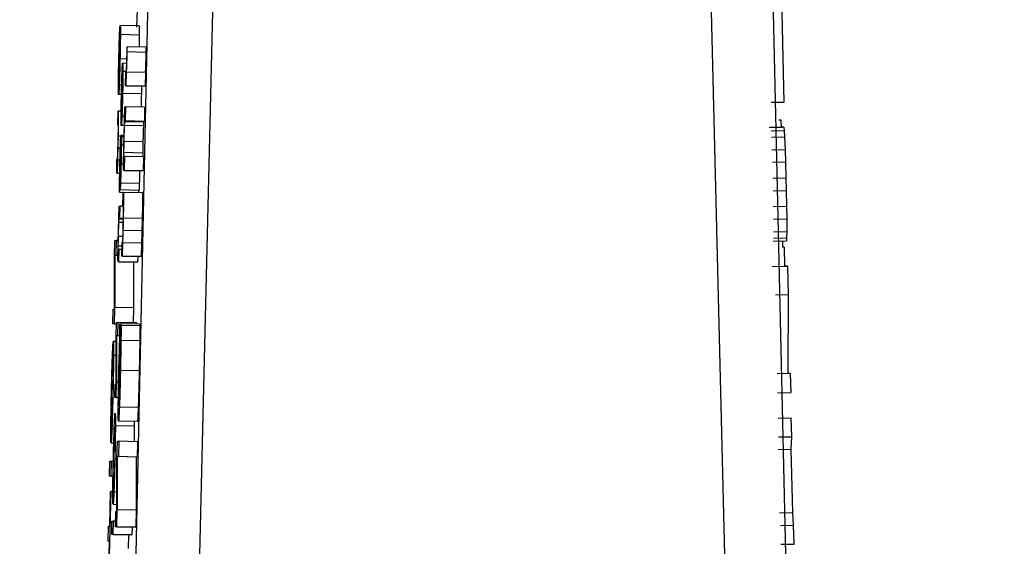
# Model space of a CAD drawing. Header units: inches. Extents: x 170 to 288, y 234 to 248.
# Tile 329 of 480: x 234.8067 to 234.841, y 243.8496 to 243.868. Entities that reach past the tile are written whole.
import ezdxf

# ---------------------------------------------------------------- set-up
doc = ezdxf.new("R2010")
doc.units = ezdxf.units.IN
doc.header["$LTSCALE"] = 0.25
doc.header["$MEASUREMENT"] = 0
doc.layers.add('ANNOTATIONS', color=1, linetype='Continuous')
doc.layers.add('STANDARD Z GUIDE MOTOR LH', color=7, linetype='Continuous')
doc.styles.add('ARIAL', font='arial.ttf', dxfattribs={"height": 0.09375})
doc.dimstyles.new('STANDARD$0', dxfattribs={"dimtxt": 0.09375, "dimasz": 0.09375, "dimexe": 0.03125, "dimexo": 0.046875, "dimgap": 0.09, "dimtad": 0, "dimtih": 1, "dimtoh": 1, "dimdec": 4, "dimzin": 0, "dimdsep": 46, "dimtxsty": 'ARIAL', "dimcen": 0.09, "dimadec": 0, "dimazin": 0, "dimtfac": 1, "dimtdec": 4, "dimtofl": 0, "dimtmove": 0, "dimatfit": 1, "dimfxl": 1, "dimtolj": 1, "dimtzin": 0, "dimarcsym": 0})

# ---------------------------------------------------------------- blocks, each defined once
blk = doc.blocks.new('*D51')
at = {"layer": 'ANNOTATIONS', "color": 0, "lineweight": -2, "transparency": 16777216}
for p, q in [((234.124623, 244.143778), (235.83956, 244.143778)), ((235.80831, 244.050028), (235.80831, 242.280117)), ((235.80831, 240.233194), (235.80831, 242.003105)), ((234.530873, 240.139444), (235.83956, 240.139444))]:
    blk.add_line(p, q, dxfattribs=at)
at = {"layer": 'ANNOTATIONS', "color": 0, "transparency": 16777216}
for points in [[(235.792685, 244.050028), (235.823935, 244.050028), (235.80831, 244.143778)], [(235.792685, 240.233194), (235.823935, 240.233194), (235.80831, 240.139444)]]:
    blk.add_solid(points, dxfattribs=at)
at = {"layer": 'defpoints', "color": 0, "transparency": 16777216}
for p in [(234.077748, 244.143778), (235.80831, 244.143778), (234.483998, 240.139444)]:
    blk.add_point(p, dxfattribs=at)
at = {"layer": 'ANNOTATIONS', "color": 0, "transparency": 16777216, "insert": (235.80831, 242.141611), "char_height": 0.09375, "attachment_point": 5, "style": 'ARIAL'}
blk.add_mtext('\\A1;OPENING HEIGHT', dxfattribs=at)

msp = doc.modelspace()

# ---------------------------------------------------------------- linework, layer by layer
at = {"layer": 'STANDARD Z GUIDE MOTOR LH'}
for p, q in [((234.810313, 243.829103), (234.812678, 243.937195)), ((234.815066, 243.937238), (234.812482, 243.829118)), ((234.8318, 243.829117), (234.829145, 243.937237)), ((234.831434, 243.937195), (234.833874, 243.829103)), ((234.833371, 243.86514), (234.833283, 243.869107)), ((234.810787, 243.868382), (234.810773, 243.867751)), ((234.810154, 243.865879), (234.810197, 243.867799)), ((234.810192, 243.867764), (234.810181, 243.867285)), ((234.810196, 243.867764), (234.810192, 243.867764)), ((234.810857, 243.867795), (234.810201, 243.867809)), ((234.810863, 243.867477), (234.810207, 243.867492)), ((234.81016, 243.865899), (234.810192, 243.86733)), ((234.81018, 243.867064), (234.810171, 243.867064)), ((234.810185, 243.867285), (234.810181, 243.867285)), ((234.810446, 243.86707), (234.810439, 243.86707)), ((234.811101, 243.867055), (234.810446, 243.86707)), ((234.810176, 243.866857), (234.810165, 243.866857)), ((234.811098, 243.866874), (234.810442, 243.866888)), ((234.81017, 243.866604), (234.810159, 243.866604)), ((234.810428, 243.866637), (234.810193, 243.866642)), ((234.810247, 243.864755), (234.810285, 243.866483)), ((234.810281, 243.866451), (234.810271, 243.866021)), ((234.810285, 243.866451), (234.810281, 243.866451)), ((234.810424, 243.866489), (234.81029, 243.866492)), ((234.810157, 243.866011), (234.81015, 243.866011)), ((234.810163, 243.866262), (234.810152, 243.866262)), ((234.810253, 243.864773), (234.810282, 243.866061)), ((234.810275, 243.86602), (234.810271, 243.866021)), ((234.810408, 243.866204), (234.810296, 243.866206)), ((234.810388, 243.866201), (234.810377, 243.86571)), ((234.810408, 243.866201), (234.810388, 243.866201)), ((234.810414, 243.86571), (234.810425, 243.86618)), ((234.810425, 243.86618), (234.810419, 243.86618)), ((234.811081, 243.866166), (234.810425, 243.86618)), ((234.811081, 243.866166), (234.81107, 243.865695)), ((234.810253, 243.865744), (234.810168, 243.865746)), ((234.810267, 243.865635), (234.810256, 243.865635)), ((234.810271, 243.865821), (234.810262, 243.865821)), ((234.810414, 243.86571), (234.810377, 243.86571)), ((234.811033, 243.865695), (234.810377, 243.86571)), ((234.810414, 243.86571), (234.81107, 243.865695)), ((234.81107, 243.865695), (234.811033, 243.865695)), ((234.810244, 243.865398), (234.810146, 243.8654)), ((234.810262, 243.865407), (234.81025, 243.865408)), ((234.81094, 243.865427), (234.810284, 243.865441)), ((234.810255, 243.865099), (234.810244, 243.8651)), ((234.81035, 243.864516), (234.81036, 243.864971)), ((234.81036, 243.864971), (234.810398, 243.864971)), ((234.810387, 243.86448), (234.810398, 243.864971)), ((234.811054, 243.864957), (234.810398, 243.864971)), ((234.811054, 243.864957), (234.811043, 243.864466)), ((234.832912, 243.86513), (234.833371, 243.86514)), ((234.810114, 243.864819), (234.810104, 243.86434)), ((234.810139, 243.864819), (234.810114, 243.864819)), ((234.810234, 243.864817), (234.810139, 243.864819)), ((234.81025, 243.864873), (234.810243, 243.864874)), ((234.810353, 243.864633), (234.810261, 243.864635)), ((234.810104, 243.86434), (234.810127, 243.86434)), ((234.810348, 243.864321), (234.81024, 243.864324)), ((234.810356, 243.864516), (234.81035, 243.864516)), ((234.811011, 243.864307), (234.810355, 243.864322)), ((234.811018, 243.864435), (234.810362, 243.86445)), ((234.810368, 243.86448), (234.810387, 243.86448)), ((234.811024, 243.864466), (234.810368, 243.86448)), ((234.811043, 243.864466), (234.810387, 243.86448)), ((234.811043, 243.864466), (234.811024, 243.864466)), ((234.832841, 243.864249), (234.833301, 243.864259)), ((234.83336, 243.864259), (234.832901, 243.864249)), ((234.833268, 243.86451), (234.833178, 243.86451)), ((234.833274, 243.864258), (234.833268, 243.86451)), ((234.83336, 243.864259), (234.833301, 243.864259)), ((234.83336, 243.864259), (234.833372, 243.864149)), ((234.810222, 243.863946), (234.810133, 243.863948)), ((234.810338, 243.863969), (234.810225, 243.863971)), ((234.810337, 243.863937), (234.810227, 243.86394)), ((234.832913, 243.864138), (234.833372, 243.864149)), ((234.832925, 243.863918), (234.833384, 243.863928)), ((234.833372, 243.864149), (234.833384, 243.863928)), ((234.833384, 243.863928), (234.833402, 243.863488)), ((234.810234, 243.863735), (234.810227, 243.863735)), ((234.810229, 243.86348), (234.810238, 243.863911)), ((234.810238, 243.863911), (234.81024, 243.863911)), ((234.810336, 243.863908), (234.81024, 243.863911)), ((234.81033, 243.863639), (234.810241, 243.863641)), ((234.810994, 243.86375), (234.810338, 243.863765)), ((234.810205, 243.863528), (234.810122, 243.86353)), ((234.810988, 243.863361), (234.810332, 243.863376)), ((234.81036, 243.863243), (234.810335, 243.863243)), ((234.810349, 243.862752), (234.81036, 243.863243)), ((234.811016, 243.863228), (234.81036, 243.863243)), ((234.811016, 243.863228), (234.811005, 243.862738)), ((234.832943, 243.863477), (234.833402, 243.863488)), ((234.833402, 243.863488), (234.833415, 243.863047)), ((234.810077, 243.863133), (234.810066, 243.862654)), ((234.8101, 243.863133), (234.810077, 243.863133)), ((234.810103, 243.862654), (234.810113, 243.863108)), ((234.810113, 243.863108), (234.810109, 243.863108)), ((234.810194, 243.863106), (234.810113, 243.863108)), ((234.810208, 243.863013), (234.810197, 243.863013)), ((234.810202, 243.862703), (234.810211, 243.863172)), ((234.810219, 243.863217), (234.810213, 243.862898)), ((234.810319, 243.86297), (234.810229, 243.862972)), ((234.832956, 243.863037), (234.833415, 243.863047)), ((234.833415, 243.863047), (234.83343, 243.862496)), ((234.810103, 243.862654), (234.810066, 243.862654)), ((234.810184, 243.862651), (234.810066, 243.862654)), ((234.810103, 243.862654), (234.810184, 243.862652)), ((234.810349, 243.862752), (234.810324, 243.862752)), ((234.81098, 243.862738), (234.810324, 243.862752)), ((234.810349, 243.862752), (234.811005, 243.862738)), ((234.811005, 243.862738), (234.81098, 243.862738)), ((234.810191, 243.862429), (234.810182, 243.861998)), ((234.810207, 243.862512), (234.810208, 243.862503)), ((234.810867, 243.862297), (234.810211, 243.862312)), ((234.83297, 243.862486), (234.83343, 243.862496)), ((234.83343, 243.862496), (234.833439, 243.862055)), ((234.810182, 243.861998), (234.810838, 243.861984)), ((234.810854, 243.862058), (234.810198, 243.862072)), ((234.810294, 243.86198), (234.810283, 243.861489)), ((234.810319, 243.86198), (234.810294, 243.86198)), ((234.810975, 243.861966), (234.810319, 243.86198)), ((234.810839, 243.862058), (234.810838, 243.861984)), ((234.83298, 243.862045), (234.833439, 243.862055)), ((234.833439, 243.862055), (234.83345, 243.861504)), ((234.81015, 243.861109), (234.810159, 243.861509)), ((234.810159, 243.861509), (234.810196, 243.861509)), ((234.810186, 243.861078), (234.810196, 243.861509)), ((234.810283, 243.861507), (234.810196, 243.861509)), ((234.810283, 243.861489), (234.810307, 243.861489)), ((234.83299, 243.861494), (234.83345, 243.861504)), ((234.83345, 243.861504), (234.833456, 243.861064)), ((234.810156, 243.861109), (234.81015, 243.861109)), ((234.810304, 243.860935), (234.810155, 243.860939)), ((234.810306, 243.861048), (234.810161, 243.861051)), ((234.810167, 243.861078), (234.810186, 243.861078)), ((234.810307, 243.861075), (234.810167, 243.861078)), ((234.810307, 243.861075), (234.810186, 243.861078)), ((234.810969, 243.861074), (234.810313, 243.861088)), ((234.832996, 243.861053), (234.833456, 243.861064)), ((234.833456, 243.861064), (234.833458, 243.860623)), ((234.810958, 243.860645), (234.810302, 243.860659)), ((234.832999, 243.860613), (234.833458, 243.860623)), ((234.833458, 243.860623), (234.833455, 243.860403)), ((234.810001, 243.859729), (234.810014, 243.860305)), ((234.810014, 243.860305), (234.810064, 243.860305)), ((234.810064, 243.860305), (234.810053, 243.859784)), ((234.810131, 243.860303), (234.810064, 243.860305)), ((234.810289, 243.860446), (234.81014, 243.860449)), ((234.810255, 243.860252), (234.810245, 243.859761)), ((234.810279, 243.860252), (234.810255, 243.860252)), ((234.810282, 243.859761), (234.810293, 243.860227)), ((234.810293, 243.860227), (234.810288, 243.860227)), ((234.810948, 243.860212), (234.810293, 243.860227)), ((234.810948, 243.860212), (234.810938, 243.859747)), ((234.832989, 243.860282), (234.833448, 243.860292)), ((234.832996, 243.860392), (234.833455, 243.860403)), ((234.833324, 243.860072), (234.83332, 243.860289)), ((234.833455, 243.860403), (234.833448, 243.860292)), ((234.810252, 243.860106), (234.810134, 243.860108)), ((234.810162, 243.859992), (234.810138, 243.859992)), ((234.810152, 243.859561), (234.810162, 243.859992)), ((234.81025, 243.85999), (234.810162, 243.859992)), ((234.833367, 243.860072), (234.833324, 243.860072)), ((234.833367, 243.860072), (234.833381, 243.85941)), ((234.810001, 243.857915), (234.810001, 243.859729)), ((234.810013, 243.859783), (234.810012, 243.85797)), ((234.810053, 243.859784), (234.810013, 243.859783)), ((234.810122, 243.859781), (234.810013, 243.859783)), ((234.810123, 243.859782), (234.810053, 243.859784)), ((234.810152, 243.859561), (234.810128, 243.859561)), ((234.810784, 243.859546), (234.810128, 243.859561)), ((234.810152, 243.859561), (234.810808, 243.859546)), ((234.810282, 243.859761), (234.810245, 243.859761)), ((234.810901, 243.859747), (234.810245, 243.859761)), ((234.810282, 243.859761), (234.810938, 243.859747)), ((234.810669, 243.859549), (234.810668, 243.857956)), ((234.810808, 243.859546), (234.810784, 243.859546)), ((234.810813, 243.859749), (234.810808, 243.859546)), ((234.810938, 243.859747), (234.810901, 243.859747)), ((234.832949, 243.859401), (234.833408, 243.859411)), ((234.833039, 243.859401), (234.833498, 243.859411)), ((234.833498, 243.859411), (234.833408, 243.859411)), ((234.83352, 243.858419), (234.833498, 243.859411)), ((234.833061, 243.858409), (234.83352, 243.858419)), ((234.833503, 243.855665), (234.83352, 243.858419)), ((234.809949, 243.857394), (234.809961, 243.857915)), ((234.809961, 243.857915), (234.810001, 243.857915)), ((234.81, 243.857394), (234.810012, 243.85797)), ((234.810668, 243.857956), (234.810012, 243.85797)), ((234.810668, 243.857956), (234.810657, 243.857437)), ((234.81, 243.857394), (234.809949, 243.857394)), ((234.810067, 243.857392), (234.809949, 243.857394)), ((234.81, 243.857394), (234.810067, 243.857393)), ((234.810057, 243.85693), (234.810069, 243.857448)), ((234.810069, 243.857448), (234.810119, 243.857449)), ((234.810119, 243.857449), (234.810108, 243.856979)), ((234.810775, 243.857434), (234.810119, 243.857449)), ((234.81022, 243.857399), (234.810183, 243.855745)), ((234.810185, 243.857067), (234.810192, 243.857399)), ((234.810192, 243.857399), (234.81022, 243.857399)), ((234.810876, 243.857385), (234.81022, 243.857399)), ((234.810775, 243.857434), (234.810774, 243.857387)), ((234.810876, 243.857385), (234.810875, 243.857341)), ((234.810188, 243.856944), (234.810185, 243.857067)), ((234.810227, 243.857356), (234.810215, 243.856822)), ((234.810227, 243.857356), (234.810882, 243.857341)), ((234.810057, 243.856779), (234.809961, 243.856781)), ((234.810061, 243.855298), (234.810057, 243.85693)), ((234.810069, 243.856979), (234.810072, 243.855348)), ((234.810108, 243.856979), (234.810069, 243.856979)), ((234.810187, 243.856977), (234.810069, 243.856979)), ((234.810187, 243.856978), (234.810108, 243.856979)), ((234.810177, 243.855745), (234.810203, 243.856926)), ((234.810883, 243.856806), (234.810227, 243.856821)), ((234.810195, 243.856589), (234.810184, 243.856589)), ((234.810059, 243.856297), (234.80997, 243.856299)), ((234.810178, 243.855788), (234.810162, 243.855789)), ((234.810183, 243.855745), (234.810177, 243.855745)), ((234.810864, 243.855756), (234.810209, 243.855771)), ((234.810061, 243.854829), (234.810072, 243.855348)), ((234.810192, 243.855345), (234.810072, 243.855348)), ((234.833581, 243.855665), (234.833122, 243.855655)), ((234.833581, 243.855665), (234.833503, 243.855665)), ((234.833581, 243.855665), (234.833596, 243.855004)), ((234.810015, 243.855016), (234.809948, 243.855017)), ((234.81001, 243.854829), (234.810021, 243.855298)), ((234.810021, 243.855298), (234.810061, 243.855298)), ((234.833137, 243.854993), (234.833596, 243.855004)), ((234.810061, 243.854829), (234.81001, 243.854829)), ((234.810137, 243.854826), (234.81001, 243.854829)), ((234.810061, 243.854829), (234.810174, 243.854827)), ((234.810829, 243.854481), (234.810173, 243.854495)), ((234.810798, 243.853992), (234.810142, 243.854007)), ((234.833156, 243.854112), (234.833615, 243.854122)), ((234.83363, 243.853461), (234.833615, 243.854122)), ((234.81002, 243.853728), (234.809912, 243.853731)), ((234.810689, 243.853829), (234.810033, 243.853844)), ((234.810088, 243.852708), (234.810101, 243.853299)), ((234.810101, 243.853299), (234.810152, 243.853299)), ((234.810152, 243.853299), (234.810141, 243.852765)), ((234.810808, 243.853284), (234.810152, 243.853299)), ((234.810808, 243.853284), (234.810796, 243.85275)), ((234.833171, 243.853451), (234.83363, 243.853461)), ((234.833617, 243.85302), (234.83363, 243.853461)), ((234.809883, 243.853252), (234.810018, 243.853249)), ((234.833158, 243.85301), (234.833617, 243.85302)), ((234.833666, 243.850817), (234.833617, 243.85302)), ((234.809831, 243.85208), (234.809843, 243.852601)), ((234.809843, 243.852601), (234.809893, 243.852601)), ((234.809881, 243.85208), (234.809893, 243.852601)), ((234.810004, 243.852598), (234.809893, 243.852601)), ((234.810088, 243.852688), (234.810014, 243.85269)), ((234.810088, 243.85085), (234.810088, 243.852708)), ((234.8101, 243.852765), (234.810099, 243.850906)), ((234.810141, 243.852765), (234.8101, 243.852765)), ((234.810756, 243.85275), (234.8101, 243.852765)), ((234.810796, 243.85275), (234.810141, 243.852765)), ((234.810756, 243.85275), (234.810755, 243.850892)), ((234.810796, 243.85275), (234.810756, 243.85275)), ((234.80995, 243.852077), (234.809831, 243.85208)), ((234.809881, 243.85208), (234.809831, 243.85208)), ((234.809881, 243.85208), (234.809992, 243.852077)), ((234.80987, 243.851546), (234.809804, 243.848615)), ((234.809836, 243.850341), (234.809863, 243.851546)), ((234.809863, 243.851546), (234.80987, 243.851546)), ((234.809971, 243.851544), (234.80987, 243.851546)), ((234.810088, 243.851529), (234.809982, 243.851532)), ((234.809953, 243.851101), (234.810088, 243.851098)), ((234.810086, 243.850316), (234.810099, 243.850906)), ((234.810755, 243.850892), (234.810099, 243.850906)), ((234.810755, 243.850892), (234.810742, 243.850301)), ((234.809904, 243.850046), (234.809914, 243.850515)), ((234.809914, 243.850515), (234.809965, 243.850515)), ((234.809954, 243.850046), (234.809965, 243.850515)), ((234.810039, 243.850513), (234.809965, 243.850515)), ((234.810035, 243.850316), (234.810046, 243.85085)), ((234.810046, 243.85085), (234.810088, 243.85085)), ((234.833207, 243.850806), (234.833666, 243.850817)), ((234.833699, 243.850376), (234.833666, 243.850817)), ((234.809781, 243.84982), (234.809793, 243.850341)), ((234.809793, 243.850341), (234.809836, 243.850341)), ((234.810086, 243.850316), (234.810035, 243.850316)), ((234.810691, 243.850301), (234.810035, 243.850316)), ((234.810086, 243.850316), (234.810742, 243.850301)), ((234.810616, 243.850303), (234.81061, 243.850031)), ((234.810742, 243.850301), (234.810691, 243.850301)), ((234.83324, 243.850366), (234.833699, 243.850376)), ((234.833713, 243.849715), (234.833699, 243.850376)), ((234.81056, 243.850031), (234.809904, 243.850046)), ((234.809954, 243.850046), (234.809904, 243.850046)), ((234.809954, 243.850046), (234.81061, 243.850031)), ((234.810492, 243.850033), (234.810482, 243.849554)), ((234.81061, 243.850031), (234.81056, 243.850031)), ((234.809825, 243.84982), (234.809781, 243.84982)), ((234.809825, 243.849819), (234.809781, 243.84982)), ((234.809798, 243.848615), (234.809825, 243.84982)), ((234.833254, 243.849705), (234.833713, 243.849715))]:
    msp.add_line(p, q, dxfattribs=at)
for points, knots in [([(234.810173, 243.867361), (234.810176, 243.867425), (234.810181, 243.867579), (234.810187, 243.867709), (234.810191, 243.867751), (234.810192, 243.867764)], [0, 0, 0, 0, 0.325109, 0.780356, 1, 1, 1, 1]), ([(234.810197, 243.867799), (234.810197, 243.867801), (234.810199, 243.867806), (234.8102, 243.867808), (234.810201, 243.867809)], [0, 0, 0, 0, 0.50015, 1, 1, 1, 1]), ([(234.810201, 243.867809), (234.810202, 243.867805), (234.810205, 243.867793), (234.810208, 243.867683), (234.810207, 243.867539), (234.810207, 243.867492)], [0, 0, 0, 0, 0.301638, 0.767629, 1, 1, 1, 1]), ([(234.810857, 243.867795), (234.810858, 243.86779), (234.810861, 243.867778), (234.810863, 243.867669), (234.810863, 243.867525), (234.810863, 243.867477)], [0, 0, 0, 0, 0.301346, 0.767363, 1, 1, 1, 1]), ([(234.810153, 243.866597), (234.810155, 243.866686), (234.81016, 243.866905), (234.810167, 243.867168), (234.810172, 243.867316), (234.810173, 243.867361)], [0, 0, 0, 0, 0.326496, 0.798315, 1, 1, 1, 1]), ([(234.810207, 243.867492), (234.810206, 243.867407), (234.810204, 243.867238), (234.810199, 243.866928), (234.810195, 243.866727), (234.810193, 243.866642)], [0, 0, 0, 0, 0.365646, 0.731493, 1, 1, 1, 1]), ([(234.810863, 243.867477), (234.810862, 243.867394), (234.810861, 243.867274), (234.810858, 243.867112), (234.810857, 243.867061)], [0, 0, 0, 0, 0.6879173, 1, 1, 1, 1]), ([(234.810171, 243.867064), (234.81017, 243.867037), (234.810168, 243.866975), (234.810166, 243.8669), (234.810165, 243.866857)], [0, 0, 0, 0, 0.425766, 1, 1, 1, 1]), ([(234.810181, 243.867285), (234.810179, 243.867256), (234.810176, 243.867196), (234.810173, 243.867108), (234.810171, 243.867064)], [0, 0, 0, 0, 0.496075, 1, 1, 1, 1]), ([(234.810192, 243.86733), (234.810193, 243.867307), (234.810195, 243.867272), (234.810195, 243.867128), (234.810193, 243.86696), (234.81019, 243.866783), (234.810188, 243.866674), (234.810187, 243.866629)], [0, 0, 0, 0, 0.336626, 0.526258, 0.717841, 0.882955, 1, 1, 1, 1]), ([(234.810439, 243.86707), (234.810438, 243.867053), (234.810438, 243.867018), (234.810436, 243.866961), (234.810435, 243.866923), (234.810435, 243.866901)], [0, 0, 0, 0, 0.309666, 0.619482, 1, 1, 1, 1]), ([(234.810442, 243.866888), (234.810442, 243.866919), (234.810444, 243.86698), (234.810445, 243.86704), (234.810446, 243.86707)], [0, 0, 0, 0, 0.497202, 1, 1, 1, 1]), ([(234.811101, 243.867055), (234.811101, 243.867025), (234.8111, 243.866965), (234.811098, 243.866904), (234.811098, 243.866874)], [0, 0, 0, 0, 0.498329, 1, 1, 1, 1]), ([(234.810165, 243.866857), (234.810164, 243.866835), (234.810163, 243.86679), (234.810161, 243.866706), (234.81016, 243.866643), (234.810159, 243.866604)], [0, 0, 0, 0, 0.2738292, 0.5474511, 1, 1, 1, 1]), ([(234.810435, 243.866901), (234.810433, 243.866815), (234.810429, 243.86666), (234.810423, 243.86646), (234.81042, 243.866375), (234.810419, 243.866333)], [0, 0, 0, 0, 0.390639, 0.706194, 1, 1, 1, 1]), ([(234.810419, 243.86618), (234.810422, 243.866256), (234.810427, 243.866373), (234.810435, 243.866614), (234.810439, 243.866782), (234.810441, 243.866875), (234.810442, 243.866888)], [0, 0, 0, 0, 0.447222, 0.699859, 0.954839, 1, 1, 1, 1]), ([(234.811098, 243.866874), (234.811096, 243.866805), (234.811093, 243.866667), (234.811086, 243.866448), (234.81108, 243.866286), (234.811076, 243.866196), (234.811075, 243.866166)], [0, 0, 0, 0, 0.222569, 0.444484, 0.808351, 1, 1, 1, 1]), ([(234.810139, 243.865723), (234.810139, 243.865808), (234.810141, 243.865978), (234.810146, 243.866295), (234.810151, 243.866505), (234.810153, 243.866597)], [0, 0, 0, 0, 0.358184, 0.717025, 1, 1, 1, 1]), ([(234.810159, 243.866604), (234.810158, 243.866556), (234.810155, 243.866438), (234.810153, 243.866327), (234.810152, 243.866262)], [0, 0, 0, 0, 0.405763, 1, 1, 1, 1]), ([(234.810193, 243.866642), (234.81019, 243.866502), (234.810183, 243.866221), (234.810174, 243.865919), (234.810169, 243.865784), (234.810168, 243.865746)], [0, 0, 0, 0, 0.417895, 0.838411, 1, 1, 1, 1]), ([(234.810187, 243.866629), (234.810185, 243.866542), (234.810181, 243.866368), (234.810176, 243.866226), (234.810174, 243.866156)], [0, 0, 0, 0, 0.505159, 1, 1, 1, 1]), ([(234.810263, 243.866088), (234.810265, 243.86615), (234.810271, 243.866299), (234.810277, 243.866407), (234.81028, 243.866442), (234.810281, 243.866451)], [0, 0, 0, 0, 0.336182, 0.820284, 1, 1, 1, 1]), ([(234.810285, 243.866483), (234.810286, 243.866485), (234.810288, 243.866489), (234.810289, 243.866491), (234.81029, 243.866492)], [0, 0, 0, 0, 0.499586, 1, 1, 1, 1]), ([(234.81029, 243.866492), (234.810291, 243.866488), (234.810294, 243.866477), (234.810297, 243.866374), (234.810296, 243.866241), (234.810296, 243.866206)], [0, 0, 0, 0, 0.3055418, 0.8180398, 1, 1, 1, 1]), ([(234.810419, 243.866333), (234.810417, 243.866302), (234.810412, 243.866206), (234.81041, 243.866203), (234.810408, 243.866201)], [0, 0, 0, 0, 0.324374, 1, 1, 1, 1]), ([(234.810152, 243.866262), (234.810152, 243.866223), (234.81015, 243.866123), (234.81015, 243.866053), (234.81015, 243.866011)], [0, 0, 0, 0, 0.3965, 1, 1, 1, 1]), ([(234.81015, 243.866011), (234.81015, 243.865981), (234.810151, 243.865907), (234.810153, 243.865889), (234.810154, 243.865879)], [0, 0, 0, 0, 0.396733, 1, 1, 1, 1]), ([(234.810174, 243.866156), (234.810172, 243.866112), (234.810168, 243.865995), (234.810164, 243.865933), (234.810161, 243.865906), (234.81016, 243.865899)], [0, 0, 0, 0, 0.298394, 0.802762, 1, 1, 1, 1]), ([(234.810244, 243.865401), (234.810246, 243.865481), (234.81025, 243.865669), (234.810257, 243.865908), (234.810262, 243.86604), (234.810263, 243.866088)], [0, 0, 0, 0, 0.319507, 0.752368, 1, 1, 1, 1]), ([(234.810271, 243.866021), (234.81027, 243.865994), (234.810267, 243.865941), (234.810263, 243.865861), (234.810262, 243.865821)], [0, 0, 0, 0, 0.496222, 1, 1, 1, 1]), ([(234.810282, 243.866061), (234.810284, 243.866033), (234.810286, 243.865996), (234.810285, 243.865821), (234.810283, 243.865667), (234.81028, 243.865529), (234.810279, 243.865452), (234.810278, 243.86543)], [0, 0, 0, 0, 0.451276, 0.619139, 0.788357, 0.940492, 1, 1, 1, 1]), ([(234.810296, 243.866206), (234.810296, 243.866134), (234.810294, 243.865988), (234.81029, 243.865708), (234.810286, 243.865522), (234.810284, 243.865441)], [0, 0, 0, 0, 0.361362, 0.724505, 1, 1, 1, 1]), ([(234.810146, 243.8654), (234.810143, 243.865411), (234.810139, 243.865431), (234.810138, 243.865592), (234.810138, 243.865702), (234.810139, 243.865723)], [0, 0, 0, 0, 0.5243, 0.9096, 1, 1, 1, 1]), ([(234.810168, 243.865746), (234.810165, 243.865683), (234.810159, 243.865524), (234.810151, 243.865416), (234.810147, 243.865405), (234.810146, 243.8654)], [0, 0, 0, 0, 0.2764365, 0.6922466, 1, 1, 1, 1]), ([(234.810256, 243.865635), (234.810255, 243.865615), (234.810254, 243.865575), (234.810252, 243.865499), (234.810251, 243.865443), (234.81025, 243.865408)], [0, 0, 0, 0, 0.272664, 0.545278, 1, 1, 1, 1]), ([(234.810262, 243.865821), (234.810261, 243.865794), (234.810259, 243.865738), (234.810257, 243.86567), (234.810256, 243.865635)], [0, 0, 0, 0, 0.490248, 1, 1, 1, 1]), ([(234.810946, 243.865697), (234.810945, 243.865687), (234.810944, 243.865603), (234.810942, 243.865509), (234.81094, 243.865427)], [0, 0, 0, 0, 0.12053, 1, 1, 1, 1]), ([(234.810232, 243.864615), (234.810233, 243.864687), (234.810234, 243.864833), (234.810238, 243.86512), (234.810242, 243.865314), (234.810244, 243.865401)], [0, 0, 0, 0, 0.355127, 0.711628, 1, 1, 1, 1]), ([(234.81025, 243.865408), (234.810249, 243.865363), (234.810247, 243.865255), (234.810245, 243.865157), (234.810244, 243.8651)], [0, 0, 0, 0, 0.415148, 1, 1, 1, 1]), ([(234.810284, 243.865441), (234.810281, 243.865325), (234.810276, 243.865091), (234.810268, 243.864814), (234.810263, 243.864685), (234.810261, 243.864635)], [0, 0, 0, 0, 0.377451, 0.756904, 1, 1, 1, 1]), ([(234.810278, 243.86543), (234.810277, 243.865359), (234.810273, 243.865215), (234.810269, 243.865074), (234.810267, 243.865013), (234.810266, 243.865004)], [0, 0, 0, 0, 0.457705, 0.918963, 1, 1, 1, 1]), ([(234.81094, 243.865427), (234.810937, 243.865308), (234.810933, 243.86514), (234.810929, 243.865), (234.810928, 243.864959)], [0, 0, 0, 0, 0.710349, 1, 1, 1, 1]), ([(234.810244, 243.8651), (234.810244, 243.865061), (234.810243, 243.86497), (234.810243, 243.864909), (234.810243, 243.864874)], [0, 0, 0, 0, 0.423515, 1, 1, 1, 1]), ([(234.810266, 243.865004), (234.810265, 243.864968), (234.810261, 243.864863), (234.810257, 243.864806), (234.810254, 243.864781), (234.810253, 243.864773)], [0, 0, 0, 0, 0.261398, 0.770104, 1, 1, 1, 1]), ([(234.810133, 243.863948), (234.810135, 243.864058), (234.810139, 243.864246), (234.810143, 243.864495), (234.810145, 243.864673), (234.810144, 243.8648), (234.810141, 243.864812), (234.810139, 243.864819)], [0, 0, 0, 0, 0.2191428, 0.3780151, 0.5377131, 0.7205526, 1, 1, 1, 1]), ([(234.81024, 243.864324), (234.810238, 243.864328), (234.810234, 243.86434), (234.810232, 243.864446), (234.810232, 243.864585), (234.810232, 243.864615)], [0, 0, 0, 0, 0.337998, 0.857575, 1, 1, 1, 1]), ([(234.810261, 243.864635), (234.810259, 243.864579), (234.810252, 243.864429), (234.810245, 243.864337), (234.810241, 243.864327), (234.81024, 243.864324)], [0, 0, 0, 0, 0.266216, 0.712092, 1, 1, 1, 1]), ([(234.810243, 243.864874), (234.810243, 243.864847), (234.810244, 243.864779), (234.810246, 243.864764), (234.810247, 243.864755)], [0, 0, 0, 0, 0.4006789, 1, 1, 1, 1]), ([(234.810127, 243.86434), (234.810129, 243.864335), (234.810131, 243.864328), (234.810131, 243.864248), (234.81013, 243.864141), (234.810128, 243.863994), (234.810126, 243.863888), (234.810125, 243.863829)], [0, 0, 0, 0, 0.308085, 0.481161, 0.655912, 0.804644, 1, 1, 1, 1]), ([(234.81033, 243.863662), (234.810333, 243.863798), (234.810339, 243.864027), (234.810347, 243.864305), (234.810353, 243.864444), (234.810355, 243.864501), (234.810356, 243.864516)], [0, 0, 0, 0, 0.386152, 0.648559, 0.910824, 1, 1, 1, 1]), ([(234.810338, 243.863765), (234.81034, 243.863837), (234.810343, 243.863981), (234.810349, 243.864179), (234.810353, 243.864273), (234.810355, 243.864322)], [0, 0, 0, 0, 0.327093, 0.655177, 1, 1, 1, 1]), ([(234.810355, 243.864322), (234.810356, 243.864347), (234.810358, 243.864405), (234.81036, 243.864434), (234.810362, 243.86445)], [0, 0, 0, 0, 0.433759, 1, 1, 1, 1]), ([(234.810362, 243.86445), (234.810363, 243.864459), (234.810365, 243.864479), (234.810367, 243.86448), (234.810368, 243.86448)], [0, 0, 0, 0, 0.496779, 1, 1, 1, 1]), ([(234.811011, 243.864307), (234.811008, 243.86424), (234.811004, 243.864126), (234.810998, 243.863915), (234.810995, 243.863798), (234.810994, 243.86375)], [0, 0, 0, 0, 0.464816, 0.780962, 1, 1, 1, 1]), ([(234.811018, 243.864435), (234.811017, 243.864423), (234.811015, 243.864397), (234.811012, 243.86434), (234.811011, 243.864307)], [0, 0, 0, 0, 0.43421, 1, 1, 1, 1]), ([(234.811024, 243.864466), (234.811023, 243.864465), (234.811021, 243.864465), (234.811019, 243.864445), (234.811018, 243.864435)], [0, 0, 0, 0, 0.498585, 1, 1, 1, 1]), ([(234.810122, 243.86353), (234.810124, 243.863584), (234.810128, 243.863719), (234.810131, 243.863863), (234.810133, 243.863948)], [0, 0, 0, 0, 0.405717, 1, 1, 1, 1]), ([(234.81021, 243.863711), (234.810213, 243.863774), (234.810217, 243.8639), (234.810222, 243.863965), (234.810224, 243.86397), (234.810225, 243.863971)], [0, 0, 0, 0, 0.41408, 0.829034, 1, 1, 1, 1]), ([(234.810225, 243.863971), (234.810225, 243.86397), (234.810226, 243.863968), (234.810227, 243.86395), (234.810227, 243.86394)], [0, 0, 0, 0, 0.4371815, 1, 1, 1, 1]), ([(234.810227, 243.86394), (234.810228, 243.863918), (234.810228, 243.863879), (234.810228, 243.863793), (234.810227, 243.863744), (234.810227, 243.863735)], [0, 0, 0, 0, 0.525834, 0.914583, 1, 1, 1, 1]), ([(234.810125, 243.863829), (234.810123, 243.863759), (234.81012, 243.863618), (234.810114, 243.863447), (234.810111, 243.86336), (234.81011, 243.863322)], [0, 0, 0, 0, 0.364235, 0.727515, 1, 1, 1, 1]), ([(234.810191, 243.86299), (234.810194, 243.863124), (234.810199, 243.863352), (234.810206, 243.863592), (234.810209, 243.863686), (234.81021, 243.863711)], [0, 0, 0, 0, 0.511426, 0.870617, 1, 1, 1, 1]), ([(234.810227, 243.863735), (234.810226, 243.863682), (234.810224, 243.863521), (234.810221, 243.863339), (234.810219, 243.863217)], [0, 0, 0, 0, 0.32692, 1, 1, 1, 1]), ([(234.810241, 243.863641), (234.81024, 243.863581), (234.810239, 243.863433), (234.810234, 243.863195), (234.81023, 243.86303), (234.810229, 243.862972)], [0, 0, 0, 0, 0.30834, 0.758051, 1, 1, 1, 1]), ([(234.81024, 243.863911), (234.810241, 243.863899), (234.810242, 243.863876), (234.810242, 243.86376), (234.810241, 243.863669), (234.810241, 243.863641)], [0, 0, 0, 0, 0.406096, 0.813139, 1, 1, 1, 1]), ([(234.810319, 243.862995), (234.810319, 243.863068), (234.810321, 243.863213), (234.810326, 243.863454), (234.810329, 243.863603), (234.81033, 243.863662)], [0, 0, 0, 0, 0.378727, 0.755756, 1, 1, 1, 1]), ([(234.810332, 243.863376), (234.810332, 243.863413), (234.810333, 243.863485), (234.810335, 243.863624), (234.810337, 243.863718), (234.810338, 243.863765)], [0, 0, 0, 0, 0.336571, 0.671243, 1, 1, 1, 1]), ([(234.810994, 243.86375), (234.810993, 243.863683), (234.81099, 243.863567), (234.810988, 243.863435), (234.810988, 243.863381), (234.810988, 243.863361)], [0, 0, 0, 0, 0.473316, 0.814529, 1, 1, 1, 1]), ([(234.81011, 243.863322), (234.810108, 243.863268), (234.810104, 243.863177), (234.810101, 243.863135), (234.8101, 243.863133), (234.8101, 243.863133)], [0, 0, 0, 0, 0.537564, 0.912386, 1, 1, 1, 1]), ([(234.810109, 243.863108), (234.810111, 243.86317), (234.810115, 243.863297), (234.81012, 243.863452), (234.810122, 243.86353)], [0, 0, 0, 0, 0.494043, 1, 1, 1, 1]), ([(234.810207, 243.863401), (234.810206, 243.863355), (234.810202, 243.863238), (234.810199, 243.863098), (234.810197, 243.863013)], [0, 0, 0, 0, 0.389445, 1, 1, 1, 1]), ([(234.810214, 243.86354), (234.810214, 243.863537), (234.810212, 243.86353), (234.81021, 243.863473), (234.810208, 243.863421), (234.810207, 243.863401)], [0, 0, 0, 0, 0.376658, 0.754713, 1, 1, 1, 1]), ([(234.810211, 243.863172), (234.810212, 243.863218), (234.810213, 243.863311), (234.810215, 243.863396), (234.810215, 243.863439)], [0, 0, 0, 0, 0.495377, 1, 1, 1, 1]), ([(234.810215, 243.863522), (234.810215, 243.863525), (234.810215, 243.863531), (234.810215, 243.863538), (234.810214, 243.863539), (234.810214, 243.86354)], [0, 0, 0, 0, 0.304653, 0.610568, 1, 1, 1, 1]), ([(234.810215, 243.863439), (234.810215, 243.863454), (234.810216, 243.863481), (234.810215, 243.863505), (234.810215, 243.863516), (234.810215, 243.863522)], [0, 0, 0, 0, 0.373872, 0.68352, 1, 1, 1, 1]), ([(234.810228, 243.863199), (234.810229, 243.863253), (234.81023, 243.863321), (234.81023, 243.863372), (234.810231, 243.863383)], [0, 0, 0, 0, 0.781238, 1, 1, 1, 1]), ([(234.810231, 243.863383), (234.810231, 243.863399), (234.810231, 243.863435), (234.81023, 243.863461), (234.810229, 243.863474), (234.810229, 243.86348)], [0, 0, 0, 0, 0.2693291, 0.6308804, 1, 1, 1, 1]), ([(234.810335, 243.863243), (234.810334, 243.863247), (234.810332, 243.863253), (234.810331, 243.86332), (234.810331, 243.863364), (234.810332, 243.863376)], [0, 0, 0, 0, 0.616674, 0.891074, 1, 1, 1, 1]), ([(234.810988, 243.863361), (234.810987, 243.863333), (234.810987, 243.86326), (234.810989, 243.863233), (234.810991, 243.86323), (234.810991, 243.863228)], [0, 0, 0, 0, 0.2816826, 0.7190869, 1, 1, 1, 1]), ([(234.810178, 243.862254), (234.810179, 243.862327), (234.810181, 243.862495), (234.810186, 243.862763), (234.81019, 243.862935), (234.810191, 243.86299)], [0, 0, 0, 0, 0.345618, 0.791197, 1, 1, 1, 1]), ([(234.810197, 243.863013), (234.810195, 243.862912), (234.810192, 243.862765), (234.81019, 243.862643), (234.810189, 243.862604)], [0, 0, 0, 0, 0.680369, 1, 1, 1, 1]), ([(234.810213, 243.862898), (234.810212, 243.862843), (234.81021, 243.862743), (234.810208, 243.86263), (234.810207, 243.862583), (234.810207, 243.862572)], [0, 0, 0, 0, 0.492623, 0.875828, 1, 1, 1, 1]), ([(234.810229, 243.862972), (234.810226, 243.862843), (234.810221, 243.862624), (234.810215, 243.862409), (234.810212, 243.862327), (234.810211, 243.862312)], [0, 0, 0, 0, 0.540155, 0.915751, 1, 1, 1, 1]), ([(234.810214, 243.862627), (234.810216, 243.86267), (234.810219, 243.86277), (234.810222, 243.862889), (234.810223, 243.862957)], [0, 0, 0, 0, 0.432027, 1, 1, 1, 1]), ([(234.810223, 243.862957), (234.810224, 243.862997), (234.810226, 243.86308), (234.810227, 243.863159), (234.810228, 243.863199)], [0, 0, 0, 0, 0.49265, 1, 1, 1, 1]), ([(234.810324, 243.862752), (234.810323, 243.862758), (234.81032, 243.862767), (234.810318, 243.862855), (234.810318, 243.862954), (234.810319, 243.862995)], [0, 0, 0, 0, 0.470366, 0.77717, 1, 1, 1, 1]), ([(234.810189, 243.862604), (234.810189, 243.862573), (234.810189, 243.862498), (234.81019, 243.862449), (234.810191, 243.862435), (234.810191, 243.862429)], [0, 0, 0, 0, 0.290722, 0.691944, 1, 1, 1, 1]), ([(234.810196, 243.862301), (234.810196, 243.86235), (234.810198, 243.862475), (234.810201, 243.862617), (234.810202, 243.862703)], [0, 0, 0, 0, 0.390505, 1, 1, 1, 1]), ([(234.810207, 243.862572), (234.810207, 243.862565), (234.810207, 243.862549), (234.810207, 243.862528), (234.810207, 243.862518), (234.810207, 243.862512)], [0, 0, 0, 0, 0.226927, 0.532536, 1, 1, 1, 1]), ([(234.810208, 243.862503), (234.810209, 243.862506), (234.81021, 243.862512), (234.810212, 243.862562), (234.810214, 243.862608), (234.810214, 243.862627)], [0, 0, 0, 0, 0.3688399, 0.7382556, 1, 1, 1, 1]), ([(234.81088, 243.86274), (234.810879, 243.862685), (234.810875, 243.862541), (234.810871, 243.862394), (234.810868, 243.862312), (234.810867, 243.862297)], [0, 0, 0, 0, 0.333876, 0.877955, 1, 1, 1, 1]), ([(234.810182, 243.861998), (234.81018, 243.862007), (234.810177, 243.862021), (234.810177, 243.86214), (234.810178, 243.862228), (234.810178, 243.862254)], [0, 0, 0, 0, 0.5002451, 0.8512965, 1, 1, 1, 1]), ([(234.810195, 243.862105), (234.810195, 243.862131), (234.810194, 243.862173), (234.810195, 243.862265), (234.810196, 243.862301)], [0, 0, 0, 0, 0.616447, 1, 1, 1, 1]), ([(234.810211, 243.862312), (234.810209, 243.862257), (234.810205, 243.862147), (234.810201, 243.862081), (234.810199, 243.862075), (234.810198, 243.862072)], [0, 0, 0, 0, 0.377675, 0.754931, 1, 1, 1, 1]), ([(234.810867, 243.862297), (234.810865, 243.862242), (234.810861, 243.862132), (234.810857, 243.862066), (234.810855, 243.86206), (234.810854, 243.862058)], [0, 0, 0, 0, 0.377268, 0.754949, 1, 1, 1, 1]), ([(234.810198, 243.862072), (234.810197, 243.862073), (234.810196, 243.862076), (234.810196, 243.862095), (234.810195, 243.862105)], [0, 0, 0, 0, 0.495303, 1, 1, 1, 1]), ([(234.810313, 243.861088), (234.810315, 243.8612), (234.810319, 243.861394), (234.810324, 243.861648), (234.810325, 243.861831), (234.810324, 243.861961), (234.810321, 243.861973), (234.810319, 243.86198)], [0, 0, 0, 0, 0.2190909, 0.3779362, 0.5375411, 0.7203937, 1, 1, 1, 1]), ([(234.810975, 243.861966), (234.810977, 243.861958), (234.81098, 243.861945), (234.810981, 243.861809), (234.810979, 243.861629), (234.810975, 243.861374), (234.810971, 243.861186), (234.810969, 243.861074)], [0, 0, 0, 0, 0.294675, 0.462573, 0.631919, 0.78067, 1, 1, 1, 1]), ([(234.810307, 243.861489), (234.810309, 243.861485), (234.81031, 243.861477), (234.810311, 243.861395), (234.81031, 243.861285), (234.810308, 243.861134), (234.810306, 243.861027), (234.810304, 243.860965)], [0, 0, 0, 0, 0.30796, 0.481169, 0.65588, 0.804659, 1, 1, 1, 1]), ([(234.810132, 243.86036), (234.810135, 243.860458), (234.810139, 243.860637), (234.810146, 243.860867), (234.810151, 243.861019), (234.810154, 243.861082), (234.810156, 243.861109)], [0, 0, 0, 0, 0.308525, 0.558851, 0.80878, 1, 1, 1, 1]), ([(234.81014, 243.860449), (234.810141, 243.860508), (234.810144, 243.860625), (234.810149, 243.860804), (234.810153, 243.860889), (234.810155, 243.860939)], [0, 0, 0, 0, 0.293004, 0.586592, 1, 1, 1, 1]), ([(234.810155, 243.860939), (234.810156, 243.860961), (234.810158, 243.861012), (234.81016, 243.861037), (234.810161, 243.861051)], [0, 0, 0, 0, 0.426988, 1, 1, 1, 1]), ([(234.810161, 243.861051), (234.810162, 243.86106), (234.810165, 243.861077), (234.810166, 243.861078), (234.810167, 243.861078)], [0, 0, 0, 0, 0.497502, 1, 1, 1, 1]), ([(234.810304, 243.860965), (234.810303, 243.860893), (234.810299, 243.86075), (234.810294, 243.860574), (234.810291, 243.860485), (234.810289, 243.860446)], [0, 0, 0, 0, 0.3640791, 0.7274386, 1, 1, 1, 1]), ([(234.810302, 243.860659), (234.810304, 243.860715), (234.810307, 243.860852), (234.810311, 243.861), (234.810313, 243.861088)], [0, 0, 0, 0, 0.402682, 1, 1, 1, 1]), ([(234.810969, 243.861074), (234.810967, 243.861014), (234.810964, 243.860867), (234.81096, 243.860728), (234.810958, 243.860645)], [0, 0, 0, 0, 0.4016058, 1, 1, 1, 1]), ([(234.810288, 243.860227), (234.81029, 243.860291), (234.810295, 243.86042), (234.8103, 243.860579), (234.810302, 243.860659)], [0, 0, 0, 0, 0.493931, 1, 1, 1, 1]), ([(234.810958, 243.860645), (234.810955, 243.860556), (234.810951, 243.860398), (234.810946, 243.860269), (234.810944, 243.860212)], [0, 0, 0, 0, 0.557511, 1, 1, 1, 1]), ([(234.810122, 243.859774), (234.810123, 243.859833), (234.810124, 243.859952), (234.810128, 243.860165), (234.810131, 243.860301), (234.810132, 243.86036)], [0, 0, 0, 0, 0.364808, 0.729004, 1, 1, 1, 1]), ([(234.810134, 243.860108), (234.810135, 243.860139), (234.810135, 243.860199), (234.810137, 243.860321), (234.810139, 243.860406), (234.81014, 243.860449)], [0, 0, 0, 0, 0.328259, 0.656239, 1, 1, 1, 1]), ([(234.810289, 243.860446), (234.810287, 243.860391), (234.810284, 243.860297), (234.81028, 243.860255), (234.810279, 243.860253), (234.810279, 243.860252)], [0, 0, 0, 0, 0.537381, 0.912548, 1, 1, 1, 1]), ([(234.810138, 243.859992), (234.810137, 243.859995), (234.810135, 243.86), (234.810134, 243.860063), (234.810134, 243.8601), (234.810134, 243.860108)], [0, 0, 0, 0, 0.646161, 0.924959, 1, 1, 1, 1]), ([(234.810128, 243.859561), (234.810127, 243.859566), (234.810124, 243.859574), (234.810122, 243.859651), (234.810122, 243.859739), (234.810122, 243.859774)], [0, 0, 0, 0, 0.475008, 0.796352, 1, 1, 1, 1]), ([(234.810227, 243.857356), (234.810227, 243.85733), (234.81023, 243.857268), (234.81023, 243.85708), (234.810228, 243.856889), (234.810227, 243.856821)], [0, 0, 0, 0, 0.305982, 0.75418, 1, 1, 1, 1]), ([(234.810882, 243.857341), (234.810883, 243.857316), (234.810886, 243.857253), (234.810886, 243.857066), (234.810884, 243.856874), (234.810883, 243.856806)], [0, 0, 0, 0, 0.305966, 0.754388, 1, 1, 1, 1]), ([(234.809931, 243.856299), (234.809935, 243.856392), (234.809944, 243.856619), (234.809954, 243.856761), (234.809959, 243.856775), (234.809961, 243.856781)], [0, 0, 0, 0, 0.30018, 0.734333, 1, 1, 1, 1]), ([(234.809961, 243.856781), (234.809965, 243.856761), (234.80997, 243.856729), (234.809971, 243.856482), (234.80997, 243.856329), (234.80997, 243.856299)], [0, 0, 0, 0, 0.540007, 0.911677, 1, 1, 1, 1]), ([(234.810154, 243.855743), (234.810158, 243.85592), (234.810167, 243.856277), (234.810179, 243.856687), (234.810186, 243.856876), (234.810188, 243.856944)], [0, 0, 0, 0, 0.388541, 0.779337, 1, 1, 1, 1]), ([(234.810203, 243.856926), (234.8102, 243.856909), (234.810196, 243.856881), (234.810189, 243.856725), (234.810185, 243.856617), (234.810184, 243.856589)], [0, 0, 0, 0, 0.510381, 0.871467, 1, 1, 1, 1]), ([(234.810227, 243.856821), (234.810226, 243.856718), (234.810223, 243.856461), (234.810215, 243.856086), (234.81021, 243.855837), (234.810209, 243.855771)], [0, 0, 0, 0, 0.3305164, 0.8227552, 1, 1, 1, 1]), ([(234.810215, 243.856822), (234.810215, 243.856801), (234.810216, 243.856749), (234.810216, 243.856616), (234.810215, 243.85649), (234.810214, 243.856448)], [0, 0, 0, 0, 0.314779, 0.772182, 1, 1, 1, 1]), ([(234.810883, 243.856806), (234.810882, 243.856703), (234.810879, 243.856446), (234.810871, 243.856071), (234.810866, 243.855822), (234.810864, 243.855756)], [0, 0, 0, 0, 0.3305145, 0.8227553, 1, 1, 1, 1]), ([(234.810184, 243.856589), (234.810181, 243.856522), (234.810176, 243.856362), (234.810168, 243.856078), (234.810164, 243.855873), (234.810162, 243.855789)], [0, 0, 0, 0, 0.298012, 0.709275, 1, 1, 1, 1]), ([(234.810214, 243.856448), (234.810213, 243.856375), (234.810211, 243.856191), (234.810206, 243.855947), (234.810202, 243.855792), (234.810202, 243.855766)], [0, 0, 0, 0, 0.353448, 0.891252, 1, 1, 1, 1]), ([(234.809895, 243.855015), (234.8099, 243.855223), (234.809909, 243.855605), (234.809922, 243.85604), (234.809929, 243.856231), (234.809931, 243.856299)], [0, 0, 0, 0, 0.433897, 0.794938, 1, 1, 1, 1]), ([(234.809928, 243.855934), (234.809931, 243.856019), (234.809941, 243.85623), (234.809946, 243.856249), (234.80995, 243.856259)], [0, 0, 0, 0, 0.399749, 1, 1, 1, 1]), ([(234.80997, 243.856299), (234.809969, 243.856204), (234.809966, 243.855978), (234.809959, 243.855526), (234.809951, 243.855183), (234.809948, 243.855017)], [0, 0, 0, 0, 0.2719909, 0.6479552, 1, 1, 1, 1]), ([(234.80995, 243.856259), (234.809953, 243.856247), (234.809957, 243.856225), (234.809957, 243.856015), (234.809956, 243.855927)], [0, 0, 0, 0, 0.584092, 1, 1, 1, 1]), ([(234.809902, 243.855015), (234.809906, 243.855187), (234.809913, 243.855475), (234.809922, 243.855779), (234.809926, 243.855895), (234.809928, 243.855934)], [0, 0, 0, 0, 0.494251, 0.829413, 1, 1, 1, 1]), ([(234.809956, 243.855927), (234.809956, 243.85584), (234.809954, 243.855666), (234.809948, 243.855337), (234.809944, 243.855118), (234.809941, 243.855017)], [0, 0, 0, 0, 0.351794, 0.703649, 1, 1, 1, 1]), ([(234.810133, 243.854475), (234.810134, 243.854562), (234.810136, 243.854766), (234.810143, 243.855208), (234.81015, 243.855559), (234.810154, 243.855743)], [0, 0, 0, 0, 0.26001, 0.611557, 1, 1, 1, 1]), ([(234.810162, 243.855789), (234.810158, 243.855613), (234.810152, 243.855318), (234.810148, 243.855019), (234.810147, 243.854906), (234.810147, 243.854873)], [0, 0, 0, 0, 0.509373, 0.856388, 1, 1, 1, 1]), ([(234.810209, 243.855771), (234.810204, 243.85557), (234.810194, 243.855165), (234.810182, 243.854738), (234.810175, 243.854546), (234.810173, 243.854495)], [0, 0, 0, 0, 0.422015, 0.847104, 1, 1, 1, 1]), ([(234.810202, 243.855766), (234.810199, 243.855627), (234.810193, 243.85537), (234.810184, 243.855062), (234.810178, 243.854926), (234.810176, 243.854869)], [0, 0, 0, 0, 0.40855, 0.755549, 1, 1, 1, 1]), ([(234.810864, 243.855756), (234.81086, 243.855555), (234.81085, 243.855151), (234.810837, 243.854723), (234.81083, 243.854531), (234.810829, 243.854481)], [0, 0, 0, 0, 0.421996, 0.846958, 1, 1, 1, 1]), ([(234.809874, 243.853732), (234.809875, 243.853823), (234.809877, 243.854038), (234.809884, 243.854486), (234.809892, 243.854836), (234.809895, 243.855015)], [0, 0, 0, 0, 0.266444, 0.626664, 1, 1, 1, 1]), ([(234.809887, 243.8541), (234.809888, 243.854185), (234.809889, 243.854356), (234.809895, 243.854688), (234.8099, 243.854911), (234.809902, 243.855015)], [0, 0, 0, 0, 0.347733, 0.695375, 1, 1, 1, 1]), ([(234.809948, 243.855017), (234.809942, 243.854757), (234.809932, 243.85432), (234.809919, 243.853909), (234.809913, 243.853759), (234.809912, 243.853731)], [0, 0, 0, 0, 0.546916, 0.916223, 1, 1, 1, 1]), ([(234.809941, 243.855017), (234.809937, 243.854841), (234.80993, 243.854545), (234.809921, 243.854247), (234.809917, 243.854135), (234.809916, 243.854103)], [0, 0, 0, 0, 0.514126, 0.862967, 1, 1, 1, 1]), ([(234.810147, 243.854873), (234.810147, 243.854789), (234.810146, 243.854592), (234.810151, 243.854544), (234.810154, 243.854542), (234.810154, 243.854541)], [0, 0, 0, 0, 0.390525, 0.91554, 1, 1, 1, 1]), ([(234.810154, 243.854541), (234.810157, 243.85455), (234.810163, 243.854566), (234.810172, 243.854773), (234.810176, 243.854869)], [0, 0, 0, 0, 0.535285, 1, 1, 1, 1]), ([(234.810142, 243.854007), (234.81014, 243.854013), (234.810135, 243.85403), (234.810132, 243.854189), (234.810133, 243.854404), (234.810133, 243.854475)], [0, 0, 0, 0, 0.29742, 0.766681, 1, 1, 1, 1]), ([(234.810173, 243.854495), (234.810169, 243.854405), (234.81016, 243.854181), (234.81015, 243.854029), (234.810144, 243.854014), (234.810142, 243.854007)], [0, 0, 0, 0, 0.279683, 0.695731, 1, 1, 1, 1]), ([(234.810829, 243.854481), (234.810825, 243.854391), (234.810816, 243.854167), (234.810806, 243.854015), (234.8108, 243.853999), (234.810798, 243.853992)], [0, 0, 0, 0, 0.279737, 0.695869, 1, 1, 1, 1]), ([(234.809895, 243.853773), (234.809893, 243.853778), (234.809889, 243.85379), (234.809886, 243.853903), (234.809887, 243.854059), (234.809887, 243.8541)], [0, 0, 0, 0, 0.34006, 0.827106, 1, 1, 1, 1]), ([(234.809916, 243.854103), (234.809913, 243.854042), (234.809907, 243.853887), (234.8099, 243.853787), (234.809896, 243.853777), (234.809895, 243.853773)], [0, 0, 0, 0, 0.283373, 0.71672, 1, 1, 1, 1]), ([(234.809995, 243.853844), (234.809998, 243.853927), (234.810008, 243.854142), (234.810017, 243.854261), (234.810022, 243.854273), (234.810024, 243.854277)], [0, 0, 0, 0, 0.292231, 0.761365, 1, 1, 1, 1]), ([(234.810024, 243.854277), (234.810027, 243.854261), (234.810033, 243.854233), (234.810034, 243.854011), (234.810033, 243.853868), (234.810033, 243.853844)], [0, 0, 0, 0, 0.536551, 0.922808, 1, 1, 1, 1]), ([(234.810689, 243.853995), (234.810689, 243.853967), (234.810689, 243.853925), (234.810689, 243.853854), (234.810689, 243.853829)], [0, 0, 0, 0, 0.6519511, 1, 1, 1, 1]), ([(234.809883, 243.853252), (234.809881, 243.853258), (234.809876, 243.853274), (234.809873, 243.853431), (234.809874, 243.853656), (234.809874, 243.853732)], [0, 0, 0, 0, 0.287492, 0.756765, 1, 1, 1, 1]), ([(234.809912, 243.853731), (234.809909, 243.853644), (234.809901, 243.853432), (234.809891, 243.853276), (234.809885, 243.853259), (234.809883, 243.853252)], [0, 0, 0, 0, 0.274529, 0.674381, 1, 1, 1, 1]), ([(234.809962, 243.852688), (234.809966, 243.85286), (234.809974, 243.853207), (234.809986, 243.853604), (234.809992, 243.853781), (234.809995, 243.853844)], [0, 0, 0, 0, 0.391296, 0.785581, 1, 1, 1, 1]), ([(234.809992, 243.853515), (234.809996, 243.853595), (234.810005, 243.853786), (234.81001, 243.8538), (234.810014, 243.853808)], [0, 0, 0, 0, 0.419978, 1, 1, 1, 1]), ([(234.810033, 243.853844), (234.810032, 243.85373), (234.81003, 243.853502), (234.810023, 243.853081), (234.810017, 243.852807), (234.810014, 243.85269)], [0, 0, 0, 0, 0.364098, 0.72881, 1, 1, 1, 1]), ([(234.810014, 243.853808), (234.810016, 243.853798), (234.810021, 243.853781), (234.810021, 243.853591), (234.810021, 243.853509)], [0, 0, 0, 0, 0.5641015, 1, 1, 1, 1]), ([(234.810689, 243.853829), (234.810688, 243.853718), (234.810687, 243.853562), (234.810683, 243.853349), (234.810682, 243.853287)], [0, 0, 0, 0, 0.709727, 1, 1, 1, 1]), ([(234.809968, 243.852688), (234.809971, 243.852812), (234.809976, 243.85304), (234.809985, 243.85333), (234.80999, 243.853456), (234.809992, 243.853515)], [0, 0, 0, 0, 0.3910027, 0.7136682, 1, 1, 1, 1]), ([(234.810021, 243.853509), (234.81002, 243.853434), (234.810019, 243.853286), (234.810014, 243.852988), (234.81001, 243.852785), (234.810008, 243.85269)], [0, 0, 0, 0, 0.34705, 0.694892, 1, 1, 1, 1]), ([(234.809943, 243.851533), (234.809944, 243.851644), (234.809946, 243.851866), (234.809953, 243.852288), (234.809959, 243.852567), (234.809962, 243.852688)], [0, 0, 0, 0, 0.362147, 0.725745, 1, 1, 1, 1]), ([(234.809955, 243.851864), (234.809956, 243.851937), (234.809957, 243.852084), (234.809962, 243.852384), (234.809966, 243.85259), (234.809968, 243.852688)], [0, 0, 0, 0, 0.344373, 0.689856, 1, 1, 1, 1]), ([(234.810014, 243.85269), (234.81001, 243.852507), (234.810002, 243.852168), (234.80999, 243.851773), (234.809984, 243.851599), (234.809982, 243.851532)], [0, 0, 0, 0, 0.421156, 0.776156, 1, 1, 1, 1]), ([(234.810008, 243.85269), (234.810005, 243.852564), (234.809999, 243.852332), (234.809991, 243.852047), (234.809986, 243.851922), (234.809984, 243.851867)], [0, 0, 0, 0, 0.402012, 0.737646, 1, 1, 1, 1]), ([(234.809964, 243.85157), (234.809962, 243.851575), (234.809957, 243.851588), (234.809955, 243.8517), (234.809955, 243.851836), (234.809955, 243.851864)], [0, 0, 0, 0, 0.385955, 0.875886, 1, 1, 1, 1]), ([(234.809984, 243.851867), (234.809982, 243.851811), (234.809976, 243.851661), (234.809969, 243.851581), (234.809965, 243.851573), (234.809964, 243.85157)], [0, 0, 0, 0, 0.282404, 0.753877, 1, 1, 1, 1]), ([(234.809953, 243.851101), (234.809951, 243.851106), (234.809946, 243.851121), (234.809943, 243.851268), (234.809943, 243.851477), (234.809943, 243.851533)], [0, 0, 0, 0, 0.289999, 0.808775, 1, 1, 1, 1]), ([(234.809982, 243.851532), (234.809978, 243.851455), (234.80997, 243.851254), (234.809961, 243.851121), (234.809955, 243.851107), (234.809953, 243.851101)], [0, 0, 0, 0, 0.263787, 0.691577, 1, 1, 1, 1])]:
    msp.add_open_spline(points, degree=3, knots=knots, dxfattribs=at)

# ---------------------------------------------------------------- dimensions: what is measured, and where the dimension line sits
at = {"layer": 'ANNOTATIONS'}
dim = msp.add_linear_dim(base=(235.80831, 244.143778), p1=(234.483998, 240.139444), p2=(234.077748, 244.143778), angle=90, text='OPENING HEIGHT', dimstyle='STANDARD$0', dxfattribs=at)
dim.commit()
dim.dimension.update_dxf_attribs({"geometry": '*D51', "text_midpoint": (235.80831, 242.141611)})

doc.saveas('drawing.dxf')
